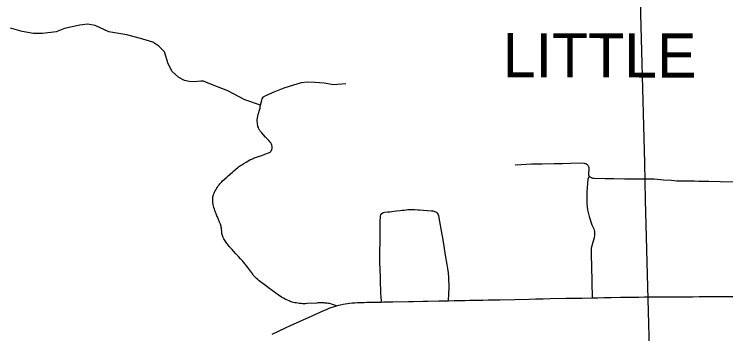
# Model space of a CAD drawing. Extents: x -19 to 366, y -4 to 359.
# Drawn here: x 140.926 to 142.214, y 197.44 to 198.019 of the extents above; entities that cross this region are included whole.
import ezdxf

# ---------------------------------------------------------------- set-up
doc = ezdxf.new("R2010")
doc.units = 0
for name, color, linetype in [('Level 31', 7, 'Continuous'), ('Level 45', 7, 'Continuous'), ('Level 60', 7, 'Continuous'), ('Level 63', 7, 'Continuous')]:
    doc.layers.add(name, color=color, linetype=linetype)

msp = doc.modelspace()

# ---------------------------------------------------------------- linework, layer by layer
at = {"layer": 'Level 31'}
for points in [[(141.3711, 197.8513), (141.3733, 197.8606), (141.3746, 197.8654), (141.3769, 197.8688), (141.3814, 197.8714), (141.3964, 197.8779), (141.4144, 197.8851), (141.4319, 197.8905), (141.446, 197.8948), (141.4559, 197.8962), (141.4701, 197.8953), (141.4871, 197.8946), (141.5036, 197.8915), (141.5261, 197.8934)], [(141.2913, 197.7014), (141.2927, 197.7038), (141.2938, 197.7055), (141.2953, 197.7077), (141.2968, 197.7096), (141.2981, 197.7113), (141.2998, 197.7133), (141.3016, 197.7152), (141.3032, 197.7168), (141.3106, 197.7236), (141.3133, 197.726), (141.321, 197.7328), (141.3235, 197.7349), (141.3277, 197.7385), (141.3301, 197.7404), (141.3321, 197.742), (141.3354, 197.7444), (141.3378, 197.7459), (141.3417, 197.7482), (141.3458, 197.7506), (141.3526, 197.7546), (141.3558, 197.7561), (141.3575, 197.7569), (141.3592, 197.7577), (141.3629, 197.759), (141.368, 197.7608), (141.374, 197.763), (141.3797, 197.765), (141.3862, 197.7674), (141.389, 197.7689), (141.3904, 197.7702), (141.3913, 197.7714), (141.3922, 197.7731), (141.3928, 197.7752), (141.3931, 197.7774), (141.393, 197.7792), (141.3925, 197.7814), (141.3917, 197.7834), (141.3904, 197.7855), (141.3885, 197.7877), (141.3866, 197.7898), (141.3839, 197.7927), (141.381, 197.7958), (141.3769, 197.8004), (141.3739, 197.8036), (141.3719, 197.8059), (141.3708, 197.8073), (141.3698, 197.8087), (141.3692, 197.8099), (141.3685, 197.8113), (141.3678, 197.8132), (141.3671, 197.8152), (141.3666, 197.817), (141.3662, 197.8194), (141.366, 197.8219), (141.3658, 197.8243), (141.3658, 197.8267), (141.3662, 197.831), (141.3668, 197.8341), (141.3676, 197.8371), (141.3705, 197.8467), (141.3708, 197.8483), (141.371, 197.8497), (141.3711, 197.8513)], [(141.8328, 197.7461), (141.8437, 197.7467), (141.8623, 197.7474), (141.8814, 197.7477), (141.9032, 197.7481), (141.9186, 197.7483), (141.9328, 197.749), (141.9547, 197.7494), (141.9576, 197.7491), (141.9593, 197.7484), (141.9605, 197.748), (141.9619, 197.7473), (141.9631, 197.7464), (141.9642, 197.7453), (141.965, 197.744), (141.9656, 197.7426), (141.966, 197.7411), (141.9661, 197.7404), (141.9652, 197.7279), (141.9661, 197.726), (141.9672, 197.7245)], [(141.9672, 197.7245), (141.9653, 197.7227), (141.9642, 197.7199), (141.9627, 197.6966), (141.9622, 197.6751), (141.9634, 197.664), (141.9665, 197.6525), (141.9716, 197.6374), (141.975, 197.6297), (141.9764, 197.6252), (141.9763, 197.6186), (141.9755, 197.6133), (141.9727, 197.6034), (141.9706, 197.5949), (141.9704, 197.5821), (141.971, 197.562), (141.9721, 197.5048)], [(142.2314, 197.7146), (142.2037, 197.7151), (142.1833, 197.7154), (142.1713, 197.7158), (142.165, 197.7159), (142.1571, 197.716), (142.1406, 197.716), (142.1256, 197.7164), (142.1157, 197.7172), (142.101, 197.718), (142.0842, 197.7197), (142.0773, 197.7199), (142.0596, 197.7197), (142.0452, 197.7199), (142.0307, 197.7199), (142.0113, 197.7203), (141.9957, 197.7205), (141.9757, 197.7211), (141.9738, 197.7211), (141.9719, 197.7215), (141.9702, 197.7222), (141.9686, 197.7232), (141.9672, 197.7245)], [(141.509, 197.4903), (141.5003, 197.4936), (141.4972, 197.4944), (141.4951, 197.4948), (141.4924, 197.4952), (141.4905, 197.4953), (141.4883, 197.4955), (141.4861, 197.4957), (141.4832, 197.4957), (141.4806, 197.4958), (141.4757, 197.4956), (141.4736, 197.4955), (141.4559, 197.4944), (141.453, 197.4943), (141.4503, 197.4943), (141.4477, 197.4943), (141.4455, 197.4944), (141.4419, 197.4948), (141.4392, 197.4951), (141.4362, 197.4956), (141.4336, 197.4961), (141.4315, 197.4966), (141.4288, 197.4973), (141.4255, 197.4984), (141.4234, 197.4993), (141.4208, 197.5006), (141.4164, 197.5027), (141.4133, 197.5043), (141.4096, 197.5064), (141.4056, 197.509), (141.4025, 197.5111), (141.3994, 197.5133), (141.3863, 197.5228), (141.3831, 197.5252), (141.3693, 197.5359), (141.3669, 197.5379), (141.3646, 197.5398), (141.363, 197.5413), (141.3618, 197.5425), (141.3604, 197.5441), (141.3587, 197.546), (141.3576, 197.5475), (141.3503, 197.5577), (141.3489, 197.5596), (141.3466, 197.5626), (141.3448, 197.565), (141.3435, 197.5667), (141.3419, 197.5686), (141.3391, 197.5719), (141.3375, 197.5736), (141.3357, 197.5756), (141.332, 197.5795), (141.3295, 197.5823), (141.3272, 197.5848), (141.3229, 197.5895), (141.3202, 197.5925), (141.3152, 197.5981), (141.3126, 197.6013), (141.3108, 197.6036), (141.3089, 197.6062), (141.3075, 197.6082), (141.3064, 197.6099), (141.3054, 197.6118), (141.3042, 197.6142), (141.3033, 197.6162), (141.3028, 197.6176), (141.3023, 197.6198), (141.3019, 197.6215), (141.3017, 197.6233), (141.3014, 197.6255), (141.3011, 197.6286), (141.301, 197.6305), (141.3007, 197.6325), (141.3003, 197.6345), (141.2997, 197.6367), (141.2992, 197.6382), (141.2986, 197.6397), (141.2977, 197.6419), (141.2936, 197.6514), (141.2926, 197.6536), (141.2912, 197.6568), (141.2907, 197.6583), (141.289, 197.6632), (141.2882, 197.6657), (141.2874, 197.6684), (141.2867, 197.6709), (141.2862, 197.6733), (141.2858, 197.6749), (141.2856, 197.6765), (141.2853, 197.6786), (141.2852, 197.6806), (141.2852, 197.6825), (141.2853, 197.6848), (141.2856, 197.6872), (141.286, 197.6892), (141.2868, 197.6918), (141.2877, 197.6942), (141.2886, 197.6963), (141.2899, 197.699), (141.2913, 197.7014)], [(141.7122, 197.4997), (141.713, 197.5243), (141.7125, 197.5415), (141.7118, 197.5499), (141.7109, 197.5583), (141.7099, 197.5655), (141.7069, 197.5824), (141.7048, 197.5941), (141.7023, 197.6097), (141.6994, 197.6262), (141.6964, 197.6432), (141.6944, 197.6533), (141.6939, 197.655), (141.6931, 197.6567), (141.692, 197.6582), (141.6907, 197.6594), (141.6899, 197.6599), (141.6875, 197.6609), (141.685, 197.6616), (141.6825, 197.662), (141.6813, 197.662), (141.6741, 197.6623), (141.6669, 197.6628), (141.6597, 197.6634), (141.6563, 197.6637), (141.6513, 197.6642), (141.6462, 197.6644), (141.6436, 197.6644), (141.6413, 197.6643), (141.6382, 197.6641), (141.6357, 197.6639), (141.6317, 197.6633), (141.6281, 197.6628), (141.6248, 197.6624), (141.618, 197.6616), (141.613, 197.661), (141.6097, 197.6606), (141.6061, 197.6603), (141.602, 197.6599), (141.5959, 197.6594), (141.5937, 197.6588), (141.5911, 197.6572), (141.5892, 197.6552), (141.5883, 197.6526), (141.5881, 197.6488), (141.5879, 197.6459), (141.5879, 197.6421), (141.5878, 197.6376), (141.5878, 197.6339), (141.5878, 197.6302), (141.5879, 197.6251), (141.5879, 197.6192), (141.5878, 197.607), (141.5877, 197.6021), (141.5874, 197.5932), (141.5874, 197.5876), (141.5873, 197.5785), (141.5874, 197.5735), (141.5874, 197.5687), (141.5881, 197.543), (141.5885, 197.5288), (141.5888, 197.5216), (141.5892, 197.5113), (141.5893, 197.5079), (141.5899, 197.4973)], [(141.5899, 197.4973), (141.5942, 197.4974), (141.6018, 197.4976), (141.6112, 197.4977), (141.6394, 197.4981), (141.6486, 197.4983), (141.6661, 197.4986), (141.6748, 197.4988), (141.6944, 197.4993), (141.7049, 197.4995), (141.7122, 197.4997)], [(141.7122, 197.4997), (141.7225, 197.4999), (141.7306, 197.5001), (141.7401, 197.5), (141.7423, 197.5001)], [(141.7423, 197.5001), (141.7501, 197.5005), (141.7598, 197.5007), (141.7742, 197.501), (141.7836, 197.5012), (141.8049, 197.5016), (141.8318, 197.5022), (141.8575, 197.5028), (141.8703, 197.5031), (141.8834, 197.5034), (141.8958, 197.5036), (141.9244, 197.5041), (141.9328, 197.5042), (141.954, 197.5045), (141.9721, 197.5048)], [(141.9721, 197.5048), (141.9825, 197.505), (141.9935, 197.5053), (142.0064, 197.5056), (142.0234, 197.5059), (142.046, 197.5062), (142.0568, 197.5064), (142.067, 197.5065), (142.0893, 197.5066), (142.1011, 197.5068), (142.1146, 197.5069), (142.122, 197.5069), (142.1314, 197.5069), (142.1377, 197.5069), (142.1453, 197.507), (142.1537, 197.507), (142.1656, 197.5072), (142.1724, 197.5073), (142.1797, 197.5072), (142.2009, 197.5072), (142.207, 197.5072), (142.229, 197.5073), (142.2837, 197.5073), (142.2957, 197.5074)], [(141.3928, 197.4394), (141.4172, 197.4508), (141.4275, 197.4556), (141.4475, 197.4647), (141.4502, 197.4659), (141.4585, 197.4696), (141.4875, 197.4824), (141.4913, 197.484), (141.4962, 197.4861), (141.509, 197.4903)], [(141.509, 197.4903), (141.5136, 197.4918), (141.5215, 197.4936), (141.5329, 197.495), (141.5379, 197.4956), (141.5426, 197.4959), (141.547, 197.4962), (141.5553, 197.4966), (141.5595, 197.4967), (141.5639, 197.4969), (141.5706, 197.497), (141.5795, 197.4972), (141.5867, 197.4973), (141.5899, 197.4973)]]:
    msp.add_lwpolyline(points, dxfattribs=at)
at = {"layer": 'Level 45'}
msp.add_lwpolyline([(141.3717, 197.8538), (141.3432, 197.8634), (141.3125, 197.8801), (141.2832, 197.8915), (141.2726, 197.8956), (141.2684, 197.8972), (141.2639, 197.8972), (141.2517, 197.8964), (141.2426, 197.8968), (141.2339, 197.8987), (141.2236, 197.904), (141.2115, 197.9146), (141.2043, 197.9287), (141.1978, 197.9503), (141.1876, 197.9609), (141.177, 197.9678), (141.1584, 197.9735), (141.1299, 197.9815), (141.0973, 197.9864), (141.0726, 197.9982), (141.0586, 198.0004), (141.0449, 197.9989), (141.0168, 197.9928), (141.002, 197.9864), (140.9773, 197.9834), (140.9607, 197.9837), (140.9402, 197.9871), (140.9189, 197.9932)], dxfattribs=at)
at = {"layer": 'Level 60'}
for points in [[(146.7783, 1.697), (146.5788, 10.3131), (146.3785, 18.9294), (146.1776, 27.5458), (145.9759, 36.1624), (145.7736, 44.7791), (145.5705, 53.396), (145.3668, 62.013), (145.1624, 70.6301), (144.9572, 79.2474), (144.7514, 87.8648), (144.5449, 96.4823), (144.3377, 105.1), (144.1299, 113.7179), (143.9213, 122.3359), (143.712, 130.954), (143.5021, 139.5723), (143.2915, 148.1907), (143.0802, 156.8092), (142.8682, 165.4279), (142.6555, 174.0468), (142.4422, 182.6658), (142.2282, 191.2849), (142.0135, 199.9042), (141.7981, 208.5236), (141.582, 217.1432), (141.3653, 225.7629), (141.1479, 234.3828), (140.9298, 243.0028), (140.711, 251.623), (140.4916, 260.2433), (140.2715, 268.8638), (140.0508, 277.4844), (139.8293, 286.1051), (139.6072, 294.726), (139.3845, 303.3471), (139.161, 311.9683), (138.937, 320.5896), (138.7122, 329.2111), (138.4868, 337.8328), (138.2607, 346.4546)], [(0, 189.5162), (7.1121, 189.5206), (14.2243, 189.5339), (21.3364, 189.556), (28.4484, 189.5869), (35.5605, 189.6267), (42.6725, 189.6754), (49.7844, 189.7329), (56.8962, 189.7992), (64.0079, 189.8744), (71.1196, 189.9584), (78.2311, 190.0512), (85.3425, 190.1529), (92.4538, 190.2635), (99.5649, 190.3829), (106.6759, 190.5111), (113.7867, 190.6482), (120.8974, 190.7941), (128.0078, 190.9489), (135.1181, 191.1125), (142.2282, 191.2849), (149.338, 191.4662), (156.4476, 191.6563), (163.5569, 191.8553), (170.666, 192.0631), (177.7749, 192.2798), (184.8835, 192.5053), (191.9917, 192.7396), (199.0997, 192.9828), (206.2074, 193.2348), (213.3147, 193.4956), (220.4218, 193.7653), (227.5285, 194.0438), (234.6348, 194.3312), (241.7408, 194.6274), (248.8464, 194.9324), (255.9516, 195.2463), (263.0564, 195.569), (270.1608, 195.9005), (277.2648, 196.2409), (284.3683, 196.5901), (291.4715, 196.9481), (298.5741, 197.315), (305.6763, 197.6907), (312.7781, 198.0753), (319.8793, 198.4686), (326.9801, 198.8708), (334.0804, 199.2818), (341.1801, 199.7017)]]:
    msp.add_spline(points, degree=3, dxfattribs=at)

# ---------------------------------------------------------------- texts
at = {"layer": 'Level 63'}
msp.add_text('LITTLE', height=0.08, rotation=359.9236, dxfattribs=at).set_placement((141.8102, 197.9043))

doc.saveas('drawing.dxf')
